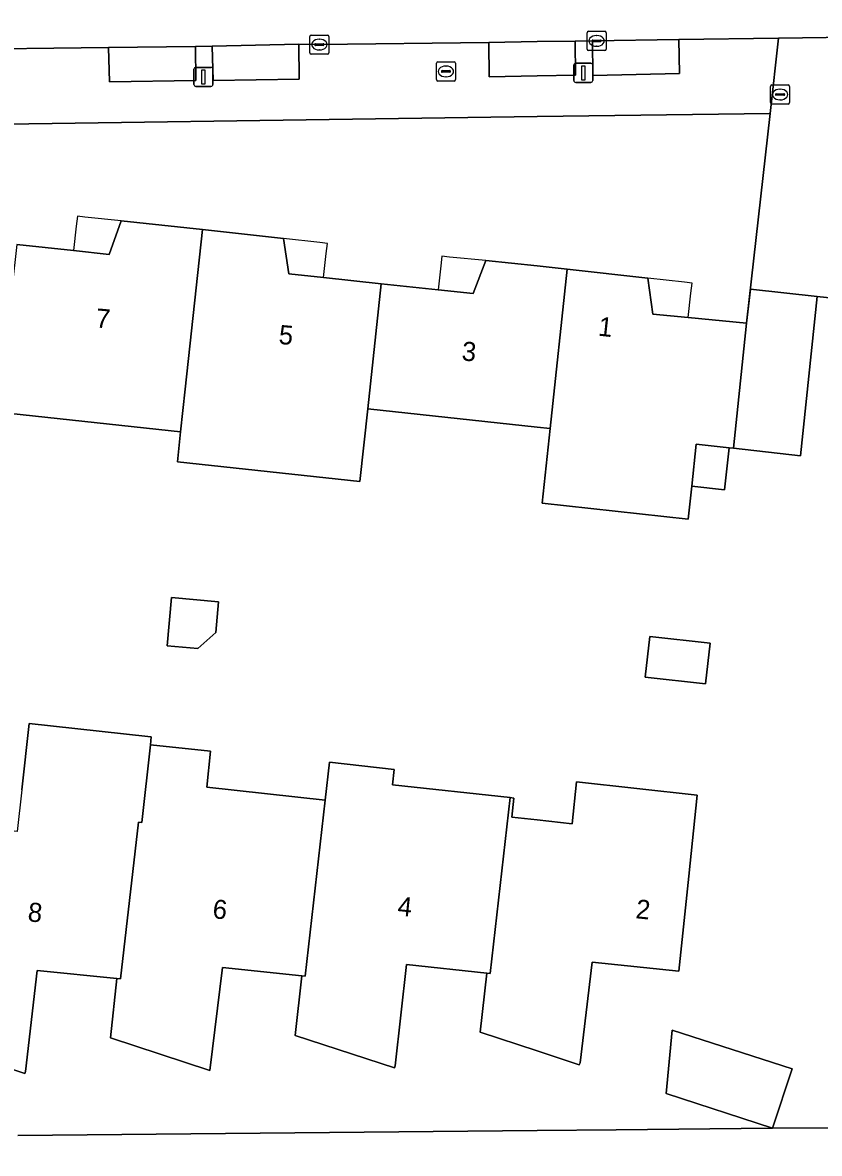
# Model space of a CAD drawing. Extents: x 160732 to 162107, y 387428 to 388479.
# Drawn here: x 161973.1 to 162014.8, y 387972.3 to 388031.5 of the extents above; entities that cross this region are included whole.
import ezdxf

# ---------------------------------------------------------------- set-up
doc = ezdxf.new("R2010")
doc.units = 0
for name, color, linetype in [('IMGEO_Brandkraan', 7, 'Continuous'), ('IMGEO_Erf', 7, 'Continuous'), ('IMGEO_Kolk', 7, 'Continuous'), ('IMGEO_Lichtmast', 7, 'Continuous'), ('IMGEO_Pand', 7, 'Continuous'), ('IMGEO_Pand_nummerreeks', 7, 'Continuous'), ('IMGEO_Pand_overbouw', 7, 'Continuous'), ('IMGEO_Parkeervlak_open', 7, 'Continuous'), ('IMGEO_Rijbaan_lokaal_open', 7, 'Continuous'), ('IMGEO_Rioolput', 7, 'Continuous'), ('IMGEO_Voetpad_open', 7, 'Continuous')]:
    doc.layers.add(name, color=color, linetype=linetype)

msp = doc.modelspace()

# ---------------------------------------------------------------- linework, layer by layer
at = {"layer": 'IMGEO_Brandkraan'}
for p, q in [((162012.213, 388027.321), (162012.213, 388028.173)), ((162012.288, 388028.247), (162013.14, 388028.247)), ((162012.701, 388028.027), (162012.726, 388028.027)), ((162013.214, 388028.173), (162013.214, 388027.321)), ((162012.472, 388027.741), (162012.472, 388027.753)), ((162012.91, 388027.704), (162012.512, 388027.704)), ((162012.515, 388027.79), (162012.913, 388027.79)), ((162012.724, 388027.467), (162012.699, 388027.467)), ((162012.956, 388027.753), (162012.956, 388027.741)), ((162013.14, 388027.247), (162012.288, 388027.247))]:
    msp.add_line(p, q, dxfattribs=at)
for points in [[(162012.213, 388027.321), (162012.213, 388028.173)], [(162012.288, 388028.247), (162013.14, 388028.247)], [(162013.214, 388028.173), (162013.214, 388027.321)], [(162013.14, 388027.247), (162012.288, 388027.247)]]:
    msp.add_lwpolyline(points, dxfattribs=at)
for centre, radius, start, end in [((162012.29, 388028.171), 0.0765, 91.55205, 178.44795), ((162012.29, 388028.171), 0.0765, 91.55205, 178.44795), ((162013.138, 388028.171), 0.0765, 1.55205, 88.44795), ((162013.138, 388028.171), 0.0765, 1.55205, 88.44795), ((162012.29, 388027.323), 0.0765, 181.55205, 268.44795), ((162012.29, 388027.323), 0.0765, 181.55205, 268.44795), ((162012.512, 388027.75), 0.0403, 85.87752, 175.75265), ((162012.509, 388027.74), 0.0366, 178.93798, 274.71019), ((162012.913, 388027.747), 0.043, 264.86636, 352.45326), ((162012.917, 388027.752), 0.0386, 1.73085, 96.63898), ((162013.138, 388027.323), 0.0765, 271.55205, 358.44795), ((162013.138, 388027.323), 0.0765, 271.55205, 358.44795)]:
    msp.add_arc(centre, radius, start, end, dxfattribs=at)
for centre, major_axis, ratio, start_param, end_param in [((162012.7, 388027.747), (-0.387, 0.002), 0.722429, 4.712389, 7.853982), ((162012.725, 388027.747), (-0.39, 0.002), 0.717154, 1.570796, 4.712389)]:
    msp.add_ellipse(centre, major_axis=major_axis, ratio=ratio, start_param=start_param, end_param=end_param, dxfattribs=at)
at = {"layer": 'IMGEO_Erf'}
for points in [[(161972.748, 388019.894), (161975.727, 388019.57), (161977.59, 388019.367), (161978.217, 388021.134), (161982.476, 388020.67), (161986.708, 388020.209), (161986.995, 388018.359), (161988.818, 388018.163), (161991.822, 388017.839), (161994.813, 388017.517), (161996.649, 388017.319), (161997.308, 388019.062), (162000, 388018.768), (162001.56, 388018.597), (162005.788, 388018.135), (162006.045, 388016.243), (162007.904, 388016.066), (162010.957, 388015.774), (162012.191, 388026.756), (162000, 388026.589), (161963.692, 388026.078)], [(162022.033, 388016.386), (162014.66, 388017.164), (162013.781, 388008.833), (162010.276, 388009.218), (162010.046, 388009.243), (162009.812, 388007.044), (162008.092, 388007.233), (162007.909, 388005.513), (162000.253, 388006.339), (162000.67, 388010.248), (162000, 388010.32), (161991.126, 388011.278), (161990.716, 388007.475), (161981.16, 388008.506), (161981.33, 388010.077), (161971.776, 388011.109)], [(161973.011, 387991.334), (161973.393, 387994.816), (161979.616, 387994.133), (161979.795, 387994.113), (161979.749, 387993.697), (161982.903, 387993.365), (161982.695, 387991.471), (161988.904, 387990.79), (161989.122, 387992.775), (161992.514, 387992.403), (161992.427, 387991.603), (161998.592, 387990.927), (161998.781, 387990.906), (161998.671, 387989.903), (162000, 387989.758), (162001.823, 387989.558), (162002.063, 387991.745), (162008.375, 387991.053), (162007.932, 387986.818), (162007.411, 387981.845), (162002.875, 387982.312), (162002.242, 387977.033), (162002.201, 387976.935), (162000, 387977.662), (161997.006, 387978.65), (161997.358, 387981.741), (161993.157, 387982.179), (161992.562, 387976.882), (161992.534, 387976.784), (161987.334, 387978.461), (161987.669, 387981.599), (161983.515, 387982.027), (161982.866, 387976.642), (161977.658, 387978.345), (161977.998, 387981.453), (161973.819, 387981.871), (161973.208, 387976.586), (161973.178, 387976.487), (161967.999, 387978.196)], [(161972.806, 387973.24), (162000, 387973.488), (162004.14, 387973.533), (162012.32, 387973.612), (162030.43, 387973.694)]]:
    msp.add_lwpolyline(points, dxfattribs=at)
for points in [[(161980.622, 387998.876), (161980.85, 388001.403), (161983.319, 388001.179), (161983.174, 387999.58), (161982.228, 387998.731)], [(162005.892, 387999.362), (162009.05, 387999.015), (162008.817, 387996.888), (162005.658, 387997.234)], [(162012.32, 387973.612), (162006.743, 387975.437), (162007.064, 387978.755), (162013.343, 387976.727)]]:
    msp.add_lwpolyline(points, close=True, dxfattribs=at)
at = {"layer": 'IMGEO_Kolk'}
for p, q in [((161988.168, 388030.862), (161989.02, 388030.862)), ((162002.61, 388030.13), (162002.61, 388030.982)), ((162002.685, 388031.056), (162003.537, 388031.056)), ((162003.098, 388030.836), (162003.123, 388030.836)), ((162003.611, 388030.982), (162003.611, 388030.13)), ((161988.093, 388029.936), (161988.093, 388030.788)), ((161988.352, 388030.356), (161988.352, 388030.368)), ((161988.79, 388030.319), (161988.392, 388030.319)), ((161988.395, 388030.405), (161988.793, 388030.405)), ((161988.581, 388030.642), (161988.606, 388030.642)), ((161988.836, 388030.368), (161988.836, 388030.356)), ((161989.094, 388030.788), (161989.094, 388029.936)), ((162002.869, 388030.55), (162002.869, 388030.562)), ((162003.307, 388030.513), (162002.909, 388030.513)), ((162002.912, 388030.599), (162003.31, 388030.599)), ((162003.121, 388030.276), (162003.096, 388030.276)), ((162003.353, 388030.562), (162003.353, 388030.55)), ((161989.02, 388029.862), (161988.168, 388029.862)), ((161988.604, 388030.082), (161988.579, 388030.082)), ((162003.537, 388030.056), (162002.685, 388030.056))]:
    msp.add_line(p, q, dxfattribs=at)
for points in [[(161988.168, 388030.862), (161989.02, 388030.862)], [(162002.61, 388030.13), (162002.61, 388030.982)], [(162002.685, 388031.056), (162003.537, 388031.056)], [(162003.611, 388030.982), (162003.611, 388030.13)], [(161988.093, 388029.936), (161988.093, 388030.788)], [(161989.094, 388030.788), (161989.094, 388029.936)], [(161989.02, 388029.862), (161988.168, 388029.862)], [(162003.537, 388030.056), (162002.685, 388030.056)]]:
    msp.add_lwpolyline(points, dxfattribs=at)
for centre, radius, start, end in [((161988.17, 388030.786), 0.0765, 91.55205, 178.44795), ((161988.17, 388030.786), 0.0765, 91.55205, 178.44795), ((161989.018, 388030.786), 0.0765, 1.55205, 88.44795), ((161989.018, 388030.786), 0.0765, 1.55205, 88.44795), ((162002.687, 388030.98), 0.0765, 91.55205, 178.44795), ((162002.687, 388030.98), 0.0765, 91.55205, 178.44795), ((162003.535, 388030.98), 0.0765, 1.55205, 88.44795), ((162003.535, 388030.98), 0.0765, 1.55205, 88.44795), ((161988.392, 388030.365), 0.0403, 85.87752, 175.75265), ((161988.389, 388030.355), 0.0366, 178.93798, 274.71019), ((161988.793, 388030.362), 0.043, 264.86636, 352.45326), ((161988.797, 388030.367), 0.0386, 1.73085, 96.63898), ((162002.909, 388030.559), 0.0403, 85.87752, 175.75265), ((162002.906, 388030.549), 0.0366, 178.93798, 274.71019), ((162003.31, 388030.556), 0.043, 264.86636, 352.45326), ((162003.314, 388030.561), 0.0386, 1.73085, 96.63898), ((161988.17, 388029.938), 0.0765, 181.55205, 268.44795), ((161988.17, 388029.938), 0.0765, 181.55205, 268.44795), ((161989.018, 388029.938), 0.0765, 271.55205, 358.44795), ((161989.018, 388029.938), 0.0765, 271.55205, 358.44795), ((162002.687, 388030.132), 0.0765, 181.55205, 268.44795), ((162002.687, 388030.132), 0.0765, 181.55205, 268.44795), ((162003.535, 388030.132), 0.0765, 271.55205, 358.44795), ((162003.535, 388030.132), 0.0765, 271.55205, 358.44795)]:
    msp.add_arc(centre, radius, start, end, dxfattribs=at)
for centre, major_axis, ratio, start_param, end_param in [((162003.097, 388030.556), (-0.387, 0.002), 0.722429, 4.712389, 7.853982), ((162003.122, 388030.556), (-0.39, 0.002), 0.717154, 1.570796, 4.712389), ((161988.58, 388030.362), (-0.387, 0.002), 0.722429, 4.712389, 7.853982), ((161988.605, 388030.362), (-0.39, 0.002), 0.717154, 1.570796, 4.712389)]:
    msp.add_ellipse(centre, major_axis=major_axis, ratio=ratio, start_param=start_param, end_param=end_param, dxfattribs=at)
at = {"layer": 'IMGEO_Lichtmast'}
for p, q in [((161982.029, 388028.27), (161982.029, 388029.07)), ((161982.029, 388029.07), (161982.029, 388028.27)), ((161982.129, 388029.17), (161982.919, 388029.17)), ((161982.919, 388029.17), (161982.129, 388029.17)), ((161983.019, 388029.07), (161983.019, 388028.27)), ((161983.019, 388028.27), (161983.019, 388029.07)), ((162001.916, 388028.481), (162001.916, 388029.281)), ((162001.916, 388029.281), (162001.916, 388028.481)), ((162002.016, 388029.381), (162002.806, 388029.381)), ((162002.806, 388029.381), (162002.016, 388029.381)), ((162002.906, 388029.281), (162002.906, 388028.481)), ((162002.906, 388028.481), (162002.906, 388029.281)), ((161982.919, 388028.17), (161982.129, 388028.17)), ((161982.129, 388028.17), (161982.919, 388028.17)), ((162002.806, 388028.381), (162002.016, 388028.381)), ((162002.016, 388028.381), (162002.806, 388028.381))]:
    msp.add_line(p, q, dxfattribs=at)
for points in [[(161982.449, 388029.045), (161982.599, 388029.045), (161982.599, 388028.295), (161982.449, 388028.295), (161982.449, 388029.045)], [(162002.336, 388029.256), (162002.486, 388029.256), (162002.486, 388028.506), (162002.336, 388028.506), (162002.336, 388029.256)]]:
    msp.add_lwpolyline(points, dxfattribs=at)
for centre, start, end in [((161982.129, 388029.07), 90, 180), ((161982.129, 388029.07), 90, 180), ((161982.919, 388029.07), 0, 90), ((161982.919, 388029.07), 360, 90), ((162002.016, 388029.281), 90, 180), ((162002.016, 388029.281), 90, 180), ((162002.806, 388029.281), 0, 90), ((162002.806, 388029.281), 360, 90), ((162002.016, 388028.481), 180, 270), ((162002.016, 388028.481), 180, 270), ((162002.806, 388028.481), 270, 0), ((162002.806, 388028.481), 270, 0), ((161982.129, 388028.27), 180, 270), ((161982.129, 388028.27), 180, 270), ((161982.919, 388028.27), 270, 0), ((161982.919, 388028.27), 270, 0)]:
    msp.add_arc(centre, 0.1, start, end, dxfattribs=at)
at = {"layer": 'IMGEO_Pand'}
for points in [[(161982.476, 388020.67), (161978.217, 388021.134), (161977.59, 388019.367), (161975.727, 388019.57), (161972.748, 388019.894), (161972.017, 388013.341), (161971.776, 388011.109), (161981.33, 388010.077), (161981.571, 388012.309)], [(161991.822, 388017.839), (161988.818, 388018.163), (161986.995, 388018.359), (161986.708, 388020.209), (161982.476, 388020.67), (161981.571, 388012.309), (161981.33, 388010.077), (161981.16, 388008.506), (161990.716, 388007.475), (161991.126, 388011.278)], [(162001.56, 388018.597), (162000, 388018.768), (161997.308, 388019.062), (161996.649, 388017.319), (161994.813, 388017.517), (161991.822, 388017.839), (161991.126, 388011.278), (162000, 388010.32), (162000.67, 388010.248)], [(162010.957, 388015.774), (162007.904, 388016.066), (162006.045, 388016.243), (162005.788, 388018.135), (162001.56, 388018.597), (162000.67, 388010.248), (162000.253, 388006.339), (162007.909, 388005.513), (162008.092, 388007.233), (162008.326, 388009.432), (162010.046, 388009.243), (162010.276, 388009.218)], [(162013.781, 388008.833), (162014.66, 388017.164), (162011.161, 388017.553), (162010.957, 388015.774), (162010.276, 388009.218)], [(162010.046, 388009.243), (162008.326, 388009.432), (162008.092, 388007.233), (162009.812, 388007.044)], [(161980.622, 387998.876), (161982.228, 387998.731), (161983.174, 387999.58), (161983.319, 388001.179), (161980.85, 388001.403)], [(162009.05, 387999.015), (162005.892, 387999.362), (162005.658, 387997.234), (162008.817, 387996.888)], [(161979.749, 387993.697), (161979.795, 387994.113), (161979.616, 387994.133), (161973.393, 387994.816), (161973.011, 387991.334), (161972.771, 387989.147), (161969.619, 387989.492), (161969.729, 387990.495), (161969.55, 387990.515), (161968.511, 387981.275), (161968.332, 387981.292), (161967.999, 387978.196), (161973.178, 387976.487), (161973.208, 387976.586), (161973.819, 387981.871), (161977.998, 387981.453), (161978.177, 387981.435), (161979.119, 387989.649), (161979.303, 387989.629)], [(161979.303, 387989.629), (161979.119, 387989.649), (161978.177, 387981.435), (161977.998, 387981.453), (161977.658, 387978.345), (161982.866, 387976.642), (161983.515, 387982.027), (161987.669, 387981.599), (161987.848, 387981.581), (161988.904, 387990.79), (161982.695, 387991.471), (161982.903, 387993.365), (161979.749, 387993.697)], [(161987.848, 387981.581), (161987.669, 387981.599), (161987.334, 387978.461), (161992.534, 387976.784), (161992.562, 387976.882), (161993.157, 387982.179), (161997.358, 387981.741), (161997.537, 387981.723), (161998.592, 387990.927), (161992.427, 387991.603), (161992.514, 387992.403), (161989.122, 387992.775), (161988.904, 387990.79)], [(161997.537, 387981.723), (161997.358, 387981.741), (161997.006, 387978.65), (162000, 387977.662), (162002.201, 387976.935), (162002.242, 387977.033), (162002.875, 387982.312), (162007.411, 387981.845), (162007.932, 387986.818), (162008.375, 387991.053), (162002.063, 387991.745), (162001.823, 387989.558), (162000, 387989.758), (161998.671, 387989.903), (161998.781, 387990.906), (161998.592, 387990.927)], [(162013.343, 387976.727), (162007.064, 387978.755), (162006.743, 387975.437), (162012.32, 387973.612)]]:
    msp.add_lwpolyline(points, close=True, dxfattribs=at)
at = {"layer": 'IMGEO_Pand_overbouw'}
for points in [[(161978.217, 388021.134), (161976.317, 388021.316), (161975.927, 388021.368), (161975.87, 388020.855), (161975.727, 388019.57), (161977.59, 388019.367)], [(161986.708, 388020.209), (161986.995, 388018.359), (161988.818, 388018.163), (161988.959, 388019.427), (161989.016, 388019.94), (161988.626, 388019.992)], [(161994.813, 388017.517), (161996.649, 388017.319), (161997.308, 388019.062), (161995.4, 388019.235), (161995.01, 388019.287), (161994.953, 388018.774)], [(162005.788, 388018.135), (162006.045, 388016.243), (162007.904, 388016.066), (162008.047, 388017.351), (162008.104, 388017.864), (162007.714, 388017.916)]]:
    msp.add_lwpolyline(points, close=True, dxfattribs=at)
at = {"layer": 'IMGEO_Parkeervlak_open'}
for points in [[(161982.105, 388030.259), (161977.561, 388030.203), (161977.606, 388028.412), (161982.122, 388028.477)], [(161987.516, 388030.375), (161982.99, 388030.284), (161983.033, 388028.477), (161987.537, 388028.547)], [(162001.981, 388030.547), (162000, 388030.515), (161997.465, 388030.473), (161997.476, 388028.678), (162000, 388028.727), (162002, 388028.766)], [(162007.413, 388030.629), (162002.888, 388030.551), (162002.911, 388028.746), (162007.444, 388028.842)]]:
    msp.add_lwpolyline(points, close=True, dxfattribs=at)
at = {"layer": 'IMGEO_Rijbaan_lokaal_open'}
for points in [[(161953.137, 388035.586), (161952.177, 388029.839), (161957.363, 388029.926), (161958.598, 388029.938), (161963.114, 388030.022), (161964.013, 388030.033), (161968.555, 388030.088), (161968.965, 388030.097), (161977.561, 388030.203), (161982.105, 388030.259), (161982.99, 388030.284), (161987.516, 388030.375), (161988.59, 388030.361), (161997.465, 388030.473), (162000, 388030.515), (162001.981, 388030.547), (162002.888, 388030.551), (162007.413, 388030.629), (162012.639, 388030.701), (162031.407, 388030.959), (162036.664, 388030.985), (162037.164, 388035.501)], [(161971.409, 387968.783), (161975.925, 387968.822), (161976.842, 387968.84), (161981.363, 387968.906), (161983.081, 387968.94), (161990.364, 387969.053), (161994.936, 387969.077), (161995.849, 387969.069), (161996.039, 387969.128), (162000, 387969.172), (162000.473, 387969.177), (162005.883, 387969.212), (162011.47, 387969.249), (162023.954, 387969.342), (162029.962, 387969.375), (162030.43, 387973.694), (162012.32, 387973.612), (162004.14, 387973.533), (162000, 387973.488), (161972.806, 387973.24)]]:
    msp.add_lwpolyline(points, dxfattribs=at)
at = {"layer": 'IMGEO_Rioolput'}
for p, q in [((161994.721, 388028.528), (161994.721, 388029.38)), ((161994.796, 388029.454), (161995.648, 388029.454)), ((161995.209, 388029.234), (161995.234, 388029.234)), ((161995.722, 388029.38), (161995.722, 388028.528)), ((161995.648, 388028.454), (161994.796, 388028.454)), ((161994.98, 388028.948), (161994.98, 388028.96)), ((161995.418, 388028.911), (161995.02, 388028.911)), ((161995.023, 388028.997), (161995.421, 388028.997)), ((161995.232, 388028.674), (161995.207, 388028.674)), ((161995.464, 388028.96), (161995.464, 388028.948))]:
    msp.add_line(p, q, dxfattribs=at)
for points in [[(161994.721, 388028.528), (161994.721, 388029.38)], [(161994.796, 388029.454), (161995.648, 388029.454)], [(161995.722, 388029.38), (161995.722, 388028.528)], [(161995.648, 388028.454), (161994.796, 388028.454)]]:
    msp.add_lwpolyline(points, dxfattribs=at)
for centre, radius, start, end in [((161994.798, 388029.378), 0.0765, 91.55205, 178.44795), ((161994.798, 388029.378), 0.0765, 91.55205, 178.44795), ((161995.646, 388029.378), 0.0765, 1.55205, 88.44795), ((161995.646, 388029.378), 0.0765, 1.55205, 88.44795), ((161994.798, 388028.53), 0.0765, 181.55205, 268.44795), ((161994.798, 388028.53), 0.0765, 181.55205, 268.44795), ((161995.02, 388028.957), 0.0403, 85.87752, 175.75265), ((161995.017, 388028.947), 0.0366, 178.93798, 274.71019), ((161995.421, 388028.954), 0.043, 264.86636, 352.45326), ((161995.425, 388028.959), 0.0386, 1.73085, 96.63898), ((161995.646, 388028.53), 0.0765, 271.55205, 358.44795), ((161995.646, 388028.53), 0.0765, 271.55205, 358.44795)]:
    msp.add_arc(centre, radius, start, end, dxfattribs=at)
for centre, major_axis, ratio, start_param, end_param in [((161995.208, 388028.954), (-0.387, 0.002), 0.722429, 4.712389, 7.853982), ((161995.233, 388028.954), (-0.39, 0.002), 0.717154, 1.570796, 4.712389)]:
    msp.add_ellipse(centre, major_axis=major_axis, ratio=ratio, start_param=start_param, end_param=end_param, dxfattribs=at)
at = {"layer": 'IMGEO_Voetpad_open'}
for points in [[(162031.407, 388030.959), (162012.639, 388030.701), (162012.191, 388026.756), (162010.957, 388015.774), (162011.161, 388017.553), (162014.66, 388017.164), (162022.033, 388016.386)], [(161963.692, 388026.078), (162000, 388026.589), (162012.191, 388026.756), (162012.639, 388030.701), (162007.413, 388030.629), (162007.444, 388028.842), (162002.911, 388028.746), (162002.888, 388030.551), (162001.981, 388030.547), (162002, 388028.766), (162000, 388028.727), (161997.476, 388028.678), (161997.465, 388030.473), (161988.59, 388030.361), (161987.516, 388030.375), (161987.537, 388028.547), (161983.033, 388028.477), (161982.99, 388030.284), (161982.105, 388030.259), (161982.122, 388028.477), (161977.606, 388028.412), (161977.561, 388030.203), (161968.965, 388030.097)]]:
    msp.add_lwpolyline(points, dxfattribs=at)

# ---------------------------------------------------------------- texts
at = {"layer": 'IMGEO_Pand_nummerreeks'}
for s, rotation, p in [('7', 354.84911, (161976.858, 388015.554)), ('1', 353.76049, (162003.157, 388015.123)), ('5', 354.84911, (161986.438, 388014.691)), ('3', 354.85159, (161996.019, 388013.826)), ('8', 354.28805, (161973.298, 387984.456)), ('6', 354.11739, (161982.972, 387984.616)), ('4', 354.0478, (161992.656, 387984.764)), ('2', 354.12187, (162005.125, 387984.613))]:
    msp.add_text(s, height=1, rotation=rotation, dxfattribs=at).set_placement(p)

doc.saveas('drawing.dxf')
